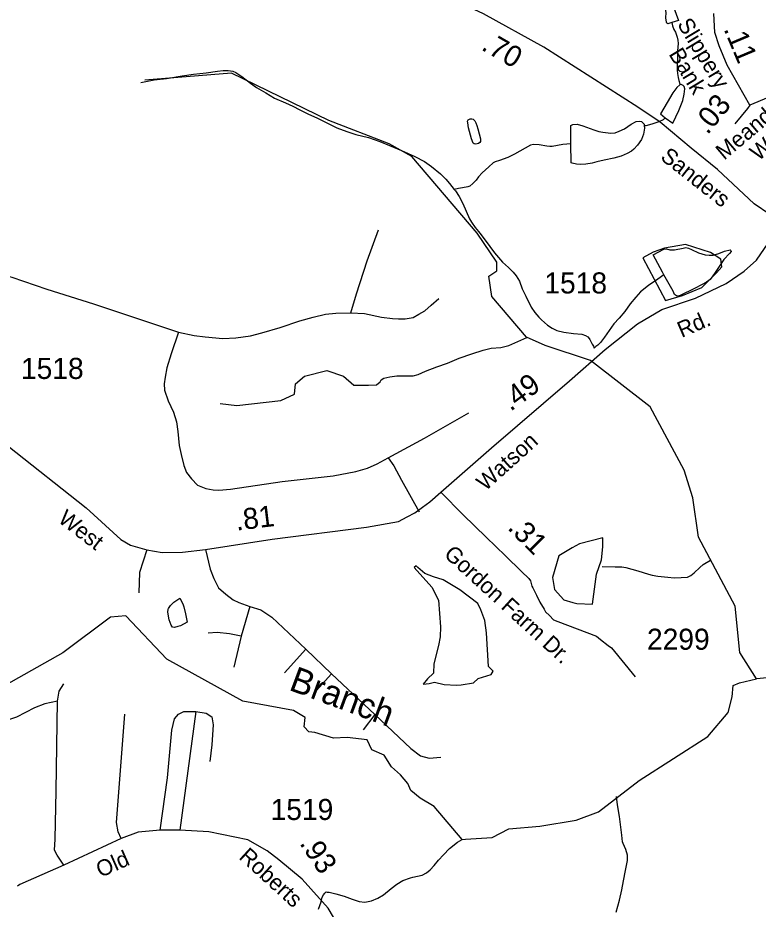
# Model space of a CAD drawing. Extents: x 2082433 to 2279600, y 546599 to 755198.
# Drawn here: x 2130383 to 2134776, y 645761 to 651046 of the extents above; entities that cross this region are included whole.
import ezdxf

# ---------------------------------------------------------------- set-up
doc = ezdxf.new("R2010")
doc.units = 0
for name, color, linetype in [('Exist Hydrographic Creek Single Shore', 7, 'Continuous'), ('Exist Hydrographic Creek Single Shore Label', 7, 'Continuous'), ('Exist Hydrographic Misc Water Feature', 7, 'Continuous'), ('Exist Hydrographic Pond Over 1500 Sq Ft', 7, 'Continuous'), ('Exist Road Non-System Type 51', 7, 'Continuous'), ('Exist Road Secondary Mileage Hundredths English Label', 7, 'Continuous'), ('Exist Road Secondary Type 51 Attributed', 7, 'Continuous'), ('Exist Road Secondary Type 51 Label', 7, 'Continuous'), ('Exist Road Secondary Type 51 Number Label', 7, 'Continuous')]:
    doc.layers.add(name, color=color, linetype=linetype)

msp = doc.modelspace()

# ---------------------------------------------------------------- linework, layer by layer
at = {"layer": 'Exist Hydrographic Creek Single Shore'}
for points in [[(2134767.1, 647125.7), (2134667, 647281.9), (2134639.9, 647558), (2134422, 647965.9), (2134387.9, 648199.5), (2134337.1, 648364.5), (2134135.1, 648739.4), (2133781.2, 649014), (2133511.5, 649103.9), (2133402, 649151.7), (2133195.5, 649393.3), (2133178.6, 649514.1), (2133226.4, 649545), (2133226.4, 649598.3), (2133108.4, 649769.7), (2132721.1, 650224.6), (2132587, 650299.5), (2132228.1, 650438), (2131651.9, 650718.6), (2131136, 650676.7)], [(2131584.3, 648758.3), (2131682.6, 648747.1), (2131943.9, 648778), (2132025.4, 648814.5), (2132031, 648876.3), (2132084.4, 648921.3), (2132216.4, 648955), (2132314.7, 648921.3), (2132376.6, 648867.9), (2132463.6, 648867.9), (2132511.4, 648870.7), (2132533.5, 648887.3), (2132539.6, 648898.9), (2132555.4, 648909.1), (2132591.5, 648917.4), (2132631.3, 648923.6), (2132677.2, 648923.9), (2132703, 648923.7), (2132729.5, 648923.7), (2132759.4, 648932.2), (2132803.1, 648950.3), (2132868.7, 648976.5), (2132932.9, 648998.8), (2133002.6, 649027.2), (2133076.6, 649053.3), (2133144.5, 649075.9), (2133192.5, 649088.1), (2133248.5, 649092.2), (2133272.5, 649096.3), (2133296.1, 649102.4), (2133402.8, 649151.3)], [(2133849.9, 647793.4), (2133928.2, 647791.7), (2133967.8, 647789.8), (2133990.2, 647786), (2134062.1, 647766.2), (2134125.9, 647746.4), (2134147.8, 647740.6), (2134180, 647734.5), (2134239.9, 647728.7), (2134277.8, 647725), (2134319.9, 647727.2), (2134356, 647729.4), (2134375.9, 647739.4), (2134396.2, 647755.8), (2134429.8, 647787.6), (2134449.7, 647804.1), (2134494, 647831.1)], [(2133019.4, 646173.9), (2132854.1, 646369), (2132769.9, 646418.2), (2132715.1, 646464.5), (2132696.8, 646506.6), (2132653.3, 646557.2), (2132599.9, 646605), (2132556.3, 646673.8), (2132484.7, 646704.7), (2132456.6, 646765.1), (2132337.2, 646777.8), (2132257.2, 646774.9), (2132144.8, 646808.7), (2132109.7, 646812.9), (2132081.6, 646842.4), (2132088.5, 646898), (2132018.9, 646938.8), (2131718.9, 646994.1), (2131267.8, 647242.7), (2131024.8, 647500.2), (2130933, 647492.3), (2130650.8, 647281.4), (2130309.8, 647088.3)], [(2135042, 647152.9), (2134767.1, 647125.7)], [(2133479.9, 646253), (2133695.8, 646287.9), (2133828.9, 646337.8), (2134069.9, 646523.1), (2134476.9, 646783.9), (2134597.3, 646926.6), (2134622.6, 647019.4), (2134628.3, 647086.8), (2134664.8, 647103.6), (2134767.1, 647125.7)], [(2133039.3, 646176.1), (2133196.9, 646186.6), (2133296.8, 646237.1), (2133479.9, 646253)], [(2132167.7, 645760.5), (2132183.4, 645804.4), (2132189, 645832.7), (2132196.8, 645846.5), (2132204.8, 645856.6), (2132213, 645862.7), (2132218.9, 645862.6), (2132231, 645860.8), (2132271, 645851.1), (2132319, 645837.4), (2132367, 645819.2), (2132408.8, 645805.5), (2132442.6, 645801.6), (2132481, 645810), (2132518.9, 645826.1), (2132552.9, 645846.2), (2132598.7, 645884.3), (2132632.5, 645908.3), (2132668.6, 645930.5), (2132712.5, 645946.9), (2132726.4, 645950.9), (2132782.4, 645963.1), (2132808.2, 645975.5), (2132830.4, 645993.2), (2132853.8, 646019.7), (2132880, 646051.4), (2132909.5, 646083.8), (2132945.4, 646119.8), (2132991.1, 646157.9), (2133019.4, 646173.9), (2133039.3, 646176.1)]]:
    msp.add_lwpolyline(points, dxfattribs=at)
msp.add_lwpolyline([(2133593, 647856.5), (2133556.5, 647727.3), (2133567.7, 647657.1), (2133623.9, 647595.3), (2133677.3, 647578.4), (2133699.8, 647572.8), (2133792.5, 647570), (2133817.8, 647747), (2133845.8, 647831.3), (2133854.3, 647909.9), (2133854.3, 647963.3), (2133716.6, 647926.8), (2133671.7, 647904.3)], close=True, dxfattribs=at)
at = {"layer": 'Exist Hydrographic Misc Water Feature'}
for points in [[(2134263.9, 651018), (2134239.5, 651009.9), (2134233.8, 651014), (2134231.9, 651020), (2134227.6, 651045.7), (2134229.7, 651077.9), (2134225.1, 651109.8), (2134217.1, 651145.9), (2134216.9, 651159.7), (2134219.2, 651165.9), (2134222.9, 651167.8), (2134230.9, 651169.8), (2134240.9, 651165.9), (2134252.8, 651153.9), (2134263.3, 651130), (2134271.1, 651117.9), (2134275.2, 651105.9), (2134303.7, 651030.2), (2134263.9, 651018)], [(2134263.9, 651018), (2134267.8, 650997.9), (2134276, 650976), (2134286, 650960.2), (2134296.3, 650931.9), (2134300.2, 650914.4), (2134302.2, 650894.1), (2134298.3, 650850.1), (2134296.7, 650804.1), (2134294.9, 650770.4), (2134295.1, 650736.2), (2134296.9, 650716.1), (2134301, 650692.3), (2134305.1, 650674.3), (2134311.3, 650654.3), (2134311.5, 650648.2)], [(2131112.5, 650662.1), (2131192, 650678.4), (2131266.2, 650687.1), (2131357.7, 650701.3), (2131425.8, 650711.6), (2131501.6, 650720), (2131567.5, 650730.3), (2131601.7, 650734.5), (2131631.4, 650734.4), (2131659.7, 650730.6), (2131675.9, 650722.9), (2131711.8, 650698.8), (2131763.9, 650659.3), (2131800, 650633.1), (2131854.1, 650601.4), (2131906.2, 650569.6), (2131970.6, 650542), (2132014.5, 650522.4), (2132056.7, 650500.6), (2132104.5, 650476.7), (2132160.7, 650451.2), (2132217.3, 650423.2), (2132276.9, 650393.5), (2132334.8, 650371.7), (2132389.3, 650354.2), (2132463.3, 650336.5), (2132531.2, 650312.4), (2132589.2, 650289), (2132659.6, 650259.3), (2132739.5, 650223.7), (2132795.7, 650193.7), (2132838, 650164.2), (2132891.9, 650120.3), (2132922.2, 650088.6), (2132944.2, 650064.6), (2132972.7, 650028.6)], [(2134311.5, 650648.2), (2134293, 650632.3), (2134269.4, 650602.2), (2134235.8, 650544), (2134196, 650475.9), (2134224.3, 650454.1)], [(2134224.3, 650454.1), (2134270.5, 650422.4), (2134306.1, 650496.5), (2134329.7, 650556.6), (2134337.3, 650594.4), (2134341.2, 650624.6), (2134337.5, 650638.6), (2134331.2, 650644.4), (2134319.5, 650650.2), (2134311.5, 650648.2)], [(2133112.7, 650387.1), (2133128.9, 650329.4), (2133128.9, 650313.2), (2133125.2, 650307.3), (2133117, 650301.2), (2133101, 650297.2), (2133091.2, 650299.1), (2133085.1, 650303.2), (2133075, 650329.1), (2133056.8, 650393.1), (2133052.9, 650422.9), (2133052.2, 650432.7), (2133054.5, 650440.9), (2133066.6, 650446.8), (2133076.2, 650446.9), (2133084.4, 650444.8), (2133094.3, 650435.3), (2133100.8, 650422.9), (2133106.6, 650407), (2133112.7, 650387.1)], [(2133665.1, 650299.4), (2133664.3, 650407.4), (2133676.4, 650413.7), (2133702.3, 650415.9), (2133736.3, 650405.9), (2133800.5, 650382), (2133830.6, 650372.5), (2133854.6, 650368.5), (2133901, 650362.7), (2133926.8, 650364.9), (2133952.2, 650374.8), (2133982.6, 650388.9), (2134022.8, 650415.3), (2134052.3, 650431.5), (2134072, 650433.4), (2134084.1, 650431.5), (2134092.1, 650423.4), (2134100.1, 650415.3), (2134100.7, 650405.5)], [(2134224.3, 650454.1), (2134212, 650442.2), (2134186.2, 650429.9), (2134144.4, 650415.5), (2134110.3, 650405.7), (2134100.7, 650405.5)], [(2134100.7, 650405.5), (2134102.5, 650391.4), (2134096.6, 650355.4), (2134084.7, 650325.6), (2134061.1, 650291.4), (2134039, 650267.2), (2134025, 650255.1), (2133999.2, 650241.2), (2133963.3, 650226.7), (2133919.2, 650214.8), (2133863.2, 650202.5), (2133819.3, 650192.1), (2133791.3, 650184.2), (2133753.7, 650178.1), (2133719.3, 650176), (2133697.5, 650177.7), (2133673.3, 650183.8), (2133665.8, 650185.8), (2133665.1, 650299.4)], [(2133665.1, 650299.4), (2133616.8, 650295.4), (2133553.2, 650283.1), (2133539, 650283.2), (2133522.8, 650284.9), (2133476.9, 650292.6), (2133443.3, 650294.5), (2133425.2, 650290.7), (2133393.2, 650272.4), (2133331.3, 650238), (2133291.5, 650218.1), (2133241.3, 650199.7), (2133215.3, 650191.9), (2133203.6, 650185.5), (2133177.9, 650163.5), (2133137.8, 650127.3), (2133116, 650103.1), (2133102.1, 650083.3), (2133082.2, 650063.2), (2133064.5, 650047.2), (2133054.1, 650043.1), (2133022.3, 650038.9), (2132998.3, 650034.9), (2132972.7, 650028.6)], [(2132972.7, 650028.6), (2132980.7, 650020.5), (2133002.2, 649986.9), (2133022.9, 649944.8), (2133042.8, 649899.1), (2133063.1, 649855.1), (2133075.2, 649835.1), (2133096.9, 649803.4), (2133117.2, 649779.2), (2133125.4, 649769.5), (2133155.8, 649727.6), (2133212, 649651.8), (2133258.3, 649598.1), (2133294.2, 649566.3), (2133322.3, 649538.5), (2133340.3, 649516.3), (2133359, 649484.7), (2133376.6, 649438.6), (2133396.9, 649396.6), (2133429.3, 649330.9), (2133451.7, 649299.1), (2133475.5, 649271.2), (2133489.8, 649255.2), (2133507.5, 649239.1), (2133525.7, 649223.4)], [(2134216.5, 649522.5), (2134208.1, 649538.4), (2134153.6, 649639.9), (2134215.5, 649674.3), (2134231.5, 649676.4), (2134251.4, 649670.5), (2134279.5, 649670.3), (2134331.8, 649680.7), (2134347.8, 649684.7), (2134363.6, 649680.7), (2134379.8, 649673), (2134421.6, 649653.3), (2134461.6, 649641.1), (2134486, 649639.5), (2134509.8, 649639.5), (2134543.4, 649647.8), (2134577.2, 649661.7), (2134609.2, 649669.9), (2134613.7, 649666), (2134615.6, 649660), (2134605.5, 649647.8), (2134571.9, 649613.9), (2134563.9, 649601.7), (2134517.8, 649529.6), (2134492.1, 649495.4), (2134470.4, 649479.2), (2134444.5, 649465.3), (2134398.4, 649441), (2134312.9, 649398.8), (2134301, 649396.6), (2134290.8, 649398.5), (2134280.5, 649406.5), (2134270.9, 649424.6), (2134216.5, 649522.5)], [(2134216.5, 649522.5), (2134180.2, 649495.9), (2134124.7, 649458.1), (2134078.5, 649421.7), (2134050.6, 649389.4), (2134016.8, 649349.5), (2133985.2, 649305.2), (2133951.4, 649265.3), (2133919.4, 649231.2), (2133891.9, 649191.2), (2133864.3, 649152.8), (2133840.3, 649120.7), (2133824.3, 649104.8), (2133812.4, 649096.5), (2133802.1, 649086.7)], [(2133525.7, 649223.4), (2133553.8, 649205.4), (2133582.1, 649191.4), (2133623.7, 649181.8), (2133679.9, 649174.1), (2133729.9, 649170.2), (2133751.9, 649162.4), (2133765.8, 649154.7), (2133774, 649144.5), (2133778.1, 649138.6), (2133792.1, 649110.5), (2133798.2, 649098.7), (2133802.1, 649086.7)], [(2131367.7, 647554.5), (2131378.2, 647512.3), (2131388, 647462.6), (2131348.3, 647440.2), (2131332.3, 647436.2), (2131312.2, 647430.3), (2131300.1, 647432.1), (2131292.1, 647444.3), (2131280.4, 647476), (2131273.8, 647522), (2131275.7, 647540), (2131277.5, 647544.2), (2131289.6, 647562.3), (2131309.5, 647580.3), (2131333.5, 647596.2), (2131345.4, 647604.1), (2131361.4, 647570.5), (2131367.7, 647554.5)], [(2133933.2, 645742.4), (2133952.4, 645814.5), (2133968.2, 645876.2), (2133977.6, 645928.3), (2133989.7, 645990.5), (2134001.4, 646050.4), (2134001.4, 646080.5), (2133991.4, 646114.5), (2133975.2, 646150.1), (2133970.9, 646160.1), (2133967, 646200.5), (2133952.4, 646310.1), (2133942.2, 646380.2), (2133936, 646428.2)]]:
    msp.add_lwpolyline(points, dxfattribs=at)
at = {"layer": 'Exist Hydrographic Pond Over 1500 Sq Ft'}
for points in [[(2134091.7, 649623.6), (2134226.5, 649370.8), (2134327.7, 649398.9), (2134442.8, 649446.6), (2134529.9, 649533.7), (2134560.8, 649570.3), (2134555.2, 649615.2), (2134493.4, 649654.5), (2134344.5, 649702.3), (2134220.9, 649679.8), (2134153.5, 649657.3)], [(2132735.4, 647787.7), (2132839.4, 647669.7), (2132878.7, 647592.5), (2132891.4, 647435.1), (2132890, 647376.1), (2132880.1, 647324.2), (2132852, 647216), (2132849.2, 647161.2), (2132814.1, 647126.1), (2132787.4, 647095.2), (2132823.9, 647098), (2132854.8, 647106.4), (2132913.8, 647092.4), (2132986.9, 647088.2), (2133013.6, 647091), (2133086.6, 647102.2), (2133114.7, 647128.9), (2133192, 647152.8), (2133203.2, 647172.5), (2133176.5, 647199.2), (2133163.9, 647400), (2133154, 647473.1), (2133130.2, 647534.9), (2133111.9, 647574.2), (2133006.5, 647654.3), (2132906.8, 647713.3), (2132849.2, 647731.5), (2132798.7, 647751.2), (2132756.5, 647786.3), (2132746.7, 647797.5)]]:
    msp.add_lwpolyline(points, close=True, dxfattribs=at)
at = {"layer": 'Exist Road Non-System Type 51'}
for p, q in [((2131759.9, 647555.9), (2131709.3, 647379)), ((2131709.3, 647379), (2131664.4, 647196.3)), ((2132091.4, 647301.7), (2131965, 647162.6)), ((2132091.4, 647301.7), (2132243.8, 647155.6)), ((2132243.8, 647155.6), (2132153.9, 647055.9)), ((2132243.8, 647155.6), (2132502.3, 646915.4)), ((2131440.3, 646932.6), (2131344.4, 646228.8)), ((2132502.3, 646915.4), (2132432, 646824.1))]:
    msp.add_line(p, q, dxfattribs=at)
for points in [[(2132358.4, 649296.9), (2132392, 649409.9), (2132456.1, 649605.3), (2132523.2, 649788.3)], [(2129956.6, 649390.4), (2130008.3, 649439.6), (2130065.3, 649482.7), (2130113.6, 649512), (2130155, 649522.4), (2130224, 649532.7), (2130277.4, 649527.5), (2130348.2, 649508.6), (2130555.2, 649437.8), (2130831.2, 649350.7), (2131122.7, 649253.3), (2131336.6, 649182.5)], [(2132358.4, 649296.9), (2132440.1, 649293.3), (2132542.1, 649271.4), (2132606.3, 649264.1), (2132642.8, 649261.2), (2132682.1, 649261.2), (2132728.8, 649268.5), (2132762.3, 649288.9), (2132797.3, 649309.3), (2132836.7, 649341.4), (2132880.4, 649382.2)], [(2131336.6, 649182.5), (2131429.6, 649162.8), (2131495.2, 649154), (2131598.8, 649145.3), (2131676, 649148.2), (2131763.5, 649161.3), (2131830.6, 649177.4), (2131940, 649209.5), (2132056.6, 649250.3), (2132135.3, 649272.1), (2132208.2, 649289.6), (2132270.9, 649294), (2132358.4, 649296.9)], [(2131336.6, 649182.5), (2131293.5, 649053.2), (2131267.6, 648970.4), (2131257.2, 648915.2), (2131252.1, 648875.5), (2131253.8, 648839.3), (2131276.2, 648774.6), (2131307.3, 648707.3), (2131324.5, 648650.4), (2131333.1, 648593.4), (2131340, 648510.6), (2131352.1, 648457.2), (2131367.6, 648390.8), (2131384.9, 648351.1), (2131414.2, 648313.1), (2131448.7, 648275.2), (2131498.7, 648254.5), (2131541.9, 648247.6), (2131576.4, 648245.9), (2131645.4, 648251), (2131952.4, 648297.6), (2132254.3, 648331.2), (2132388.8, 648355.4), (2132457.8, 648375.2), (2132514.8, 648401.1), (2132580.3, 648437.3)], [(2132580.3, 648437.3), (2132795.9, 648554.6), (2133059.9, 648703)], [(2132580.3, 648437.3), (2132614.8, 648389), (2132659.7, 648304.5), (2132764.9, 648116.5)], [(2131148.6, 647892.2), (2131106, 647756.8), (2131100.4, 647636)], [(2131497.2, 647894.5), (2131523.9, 647776.5), (2131546.4, 647721.7), (2131574.5, 647666.9), (2131616.6, 647629), (2131660.2, 647595.3), (2131693.9, 647579.8), (2131759.9, 647555.9)], [(2131759.9, 647555.9), (2131824.5, 647536.3), (2131890.5, 647492.7), (2132091.4, 647301.7)], [(2131709.3, 647379), (2131639.1, 647394.4), (2131566, 647401.4), (2131512.7, 647397.2)], [(2130618.8, 646995.1), (2130627.5, 647053.3), (2130656.6, 647096.9)], [(2130618.8, 646995.1), (2130543.1, 646977.7), (2130482.1, 646954.4), (2130374.5, 646899.2), (2130316.3, 646878.8)], [(2130656.6, 646020.9), (2130615.9, 646081.9), (2130601.3, 646111), (2130604.2, 646175), (2130610, 646462.9), (2130618.8, 646995.1)], [(2131228, 646228.8), (2131271.7, 646540), (2131297.8, 646822.1), (2131312.4, 646889), (2131335.6, 646918.1), (2131367.6, 646932.6), (2131440.3, 646932.6)], [(2131440.3, 646932.6), (2131501.4, 646923.9), (2131533.4, 646900.6), (2131542.1, 646854.1), (2131533.4, 646734.8), (2131521.8, 646636)], [(2130995.4, 646179.4), (2130977.9, 646220.1), (2130969.2, 646275.3), (2131018.6, 646918.1)], [(2132502.3, 646915.4), (2132715.1, 646713.1), (2132772.7, 646669.6), (2132823.2, 646656.9), (2132893.5, 646661.2)]]:
    msp.add_lwpolyline(points, dxfattribs=at)
at = {"layer": 'Exist Road Secondary Type 51 Attributed'}
for points in [[(2134923.2, 649835.7), (2134846, 649879.3), (2134753.3, 649943.9), (2134535.3, 650146.3), (2134379.3, 650273.1), (2134195.6, 650428.4), (2134062.9, 650517.3), (2133504.5, 650872.4), (2133147.2, 651070), (2132848.3, 651209.2), (2132518.8, 651343.3), (2132356.1, 651409.5), (2132157.2, 651472.4), (2131719.5, 651573.4)], [(2134725.9, 650527.4), (2134592.5, 650765.3), (2134544.1, 650880.5), (2134519.8, 650959.3), (2134513.7, 651071.4)], [(2135141.1, 651024.5), (2135132, 650930.5), (2135095.6, 650827.5), (2135038, 650733.5), (2134953.2, 650645.6), (2134835, 650572.9), (2134725.9, 650527.4)], [(2134725.9, 650527.4), (2134712.3, 650508.8), (2134638.3, 650417.5)], [(2132892.8, 648234.4), (2133193.4, 648495.7), (2133657.4, 648894.1), (2133867.4, 649080.4), (2134060, 649231.7), (2134204.8, 649316.1), (2134404.5, 649383), (2134585.9, 649470.5), (2134694.1, 649543.8), (2134767.3, 649608.2), (2134923.2, 649835.7)], [(2130324, 648508.9), (2130788, 648141.5), (2130994.3, 647953.5), (2131051.9, 647919.8), (2131148.6, 647892.2), (2131240, 647876.7), (2131360.4, 647878.1), (2131497.2, 647894.5), (2131892.7, 647954.6), (2132452.8, 648026.2), (2132641.3, 648060.2), (2132693.3, 648086.9), (2132738.3, 648110.8), (2132784.6, 648144.5), (2132828.2, 648176.8), (2132892.8, 648234.4)], [(2132892.8, 648234.4), (2133024.8, 648099.6), (2133162.5, 647966.1), (2133276.2, 647855.1), (2133371.8, 647762.4), (2133414.6, 647721.7), (2133425.9, 647707.4), (2133434, 647676.5), (2133439.5, 647666.6), (2133460.3, 647623.4), (2133479.9, 647581.2), (2133506.6, 647540.7), (2133514.3, 647524.5), (2133538.2, 647502.6), (2133562.1, 647477.3), (2133587.4, 647467.5), (2133816.3, 647379), (2133840.2, 647359.3), (2133886.6, 647324.2), (2133905.7, 647311), (2134045.4, 647138.6)], [(2132401.8, 645465.8), (2132224.8, 645766.4), (2132070.3, 645937.8), (2131932.7, 646052.9), (2131862.4, 646106.3), (2131747.2, 646172.1), (2131517.4, 646218.6), (2131344.4, 646228.8), (2131228, 646228.8), (2131097.2, 646217.2), (2130995.4, 646179.4), (2130656.6, 646020.9), (2130394.8, 645907.4), (2130381.8, 645898)]]:
    msp.add_lwpolyline(points, dxfattribs=at)

# ---------------------------------------------------------------- texts
at = {"layer": 'Exist Hydrographic Creek Single Shore Label'}
msp.add_text('Branch', height=150, rotation=339.5777, dxfattribs=at).set_placement((2131985.5, 647062.7))
at = {"layer": 'Exist Road Secondary Mileage Hundredths English Label'}
for s, rotation, p in [('.11', 292.8337, (2134569.9, 650980.1)), ('.70', 329.9868, (2133127.5, 650859.8)), ('.03', 50.971, (2134475.5, 650348.4)), ('.49', 36.2055, (2133306.6, 648709.4)), ('.81', 6.871, (2131680.8, 648005.3)), ('.31', 315.0272, (2133283.8, 648017.4)), ('.93', 304.0239, (2132051.3, 646151.1))]:
    msp.add_text(s, height=125, rotation=rotation, dxfattribs=at).set_placement(p)
at = {"layer": 'Exist Road Secondary Type 51 Label'}
for s, rotation, p in [('Slippery ', 301.1374, (2134293, 651009.4)), ('Bank', 301.1374, (2134242.7, 650831.5)), ('Meander', 40.007, (2134574.3, 650199)), (' Way', 40.007, (2134750.4, 650170.6)), ('Sanders', 321.6698, (2134190.5, 650210.9)), ('Rd.', 23.4652, (2134322.2, 649147.7)), ('Watson', 42.0539, (2133158, 648236.2)), ('West', 322.5248, (2130615.6, 648061.3)), ('Gordon Farm Dr.', 317.5333, (2132905.9, 647857.6)), ('Old', 23.8177, (2130873.4, 645946.3)), ('Roberts', 317.5333, (2131690.1, 646064.3))]:
    msp.add_text(s, height=95, rotation=rotation, dxfattribs=at).set_placement(p)
at = {"layer": 'Exist Road Secondary Type 51 Number Label'}
for s, p in [('1518', (2133507.5, 649411.6)), ('1518', (2130401.9, 648904.8)), ('2299', (2134116.5, 647299.1)), ('1519', (2131883.2, 646289.6))]:
    msp.add_text(s, height=125, dxfattribs=at).set_placement(p)

doc.saveas('drawing.dxf')
